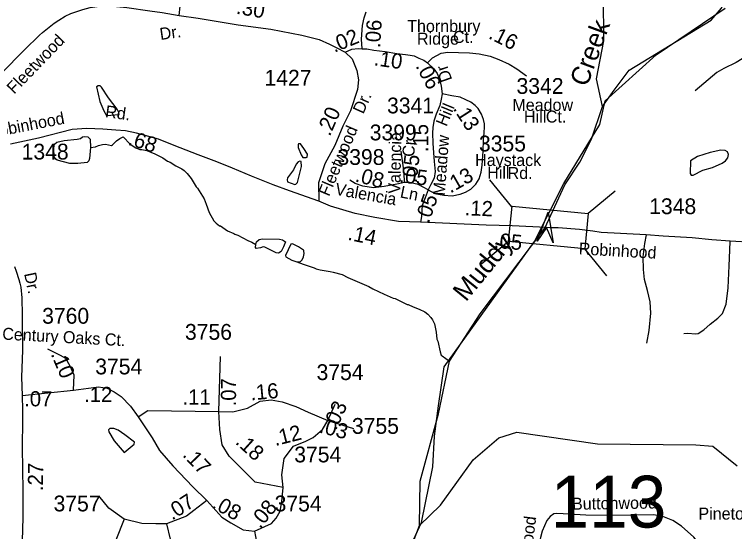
# Model space of a CAD drawing. Extents: x 1547597 to 1699558, y 810033 to 920809.
# Drawn here: x 1597107 to 1602802, y 862386 to 866479 of the extents above; entities that cross this region are included whole.
import ezdxf

# ---------------------------------------------------------------- set-up
doc = ezdxf.new("R2010")
doc.units = 0
for name, color, linetype in [('Exist Boundary Political City Limit New', 7, 'Continuous'), ('Exist Hydrographic Creek Single Shore', 7, 'Continuous'), ('Exist Hydrographic Misc Water Feature', 7, 'Continuous'), ('Exist Road Non-System Type 51', 7, 'Continuous'), ('Exist Road Non-System Type 51 Label', 7, 'Continuous'), ('Exist Road Secondary Mileage Hundredths English Label', 7, 'Continuous'), ('Exist Road Secondary Structure Standard Bridge Attributed CELL', 7, 'Continuous'), ('Exist Road Secondary Structure Standard Bridge CELL', 7, 'Continuous'), ('Exist Road Secondary Structure Standard Bridge Number Label', 7, 'Continuous'), ('Exist Road Secondary Type 51 Attributed', 7, 'Continuous'), ('Exist Road Secondary Type 51 Label', 7, 'Continuous'), ('Exist Road Secondary Type 51 Number Label', 7, 'Continuous'), ('Map Preparation Boundary City Limit Buffer Line', 7, 'Continuous'), ('Old_Level_32', 7, 'Continuous')]:
    doc.layers.add(name, color=color, linetype=linetype)

msp = doc.modelspace()

# ---------------------------------------------------------------- linework, layer by layer
at = {"layer": 'Exist Boundary Political City Limit New'}
msp.add_lwpolyline([(1596814.2, 856049.4), (1597979.4, 856031.8), (1597727.6, 856262.5), (1597570.5, 856677.1), (1597443.9, 856803.7), (1597444.2, 857011.6), (1597531.5, 857160), (1598242.8, 857936.9), (1598535.1, 858447.5), (1599815.1, 861361), (1600168.8, 862056.7), (1600263.8, 862320.6), (1600325.7, 862458.7), (1600416.7, 862899.3), (1600427.6, 863142), (1600461.1, 863382.2), (1600506.3, 863690), (1600797.6, 864096.3), (1601219.9, 864681.1), (1601451.8, 865139.6), (1601736.4, 865606.4), (1601777.5, 865795.2), (1602182.3, 866158.9), (1602728.1, 866528.3)], dxfattribs=at)
at = {"layer": 'Exist Hydrographic Creek Single Shore'}
for points in [[(1601757.5, 865749.5), (1601849, 865879.6), (1601967.7, 866038.6), (1602617.6, 866432.8), (1602698.5, 866529.3), (1602757.6, 866675.7), (1602782, 867111.8)], [(1600311.1, 862435.4), (1600315.7, 862786), (1600459.9, 863318.1), (1600547, 863735.5), (1600789.7, 864109.2), (1601301.3, 864786.4), (1601458.2, 865129.1), (1601578.5, 865310.7), (1601671.5, 865492.4), (1601757.5, 865749.5)], [(1600311.1, 862435.4), (1600475.2, 862595.7), (1600734.7, 862954.7), (1600937.7, 863128), (1601079.7, 863174.2), (1601719, 863081.8), (1602495.7, 863073.3), (1602628.9, 863061.4), (1602821.9, 862908)], [(1598638.6, 858913.6), (1598664.7, 858995.1), (1599884.6, 861724.6), (1600172.6, 862053.6), (1600267.7, 862317.5), (1600276, 862344.3), (1600311.1, 862435.4)]]:
    msp.add_lwpolyline(points, dxfattribs=at)
at = {"layer": 'Exist Hydrographic Misc Water Feature'}
msp.add_line((1597705.9, 865492.4), (1597709.5, 865425), dxfattribs=at)
for points in [[(1601757.5, 865749.5), (1601708.7, 865968.3), (1601768.1, 866270.9), (1601765, 866625.9), (1601674.7, 866756.7), (1601422.3, 867051.2)], [(1597852, 865818.1), (1597795.5, 865903.1), (1597783.6, 865913.5), (1597769.9, 865913.7), (1597756.5, 865907), (1597781.2, 865790.2), (1597813, 865715.1), (1597836.1, 865679.3), (1597934.9, 865685.6), (1597932.8, 865701.7), (1597919.9, 865728.3), (1597852, 865818.1)], [(1597694.5, 865320.1), (1597682.4, 865307.1), (1597607.6, 865298.4), (1597543.9, 865297.9), (1597445.1, 865326.5), (1597434.4, 865332.5), (1597421.4, 865352.4), (1597418.1, 865421.1), (1597423.8, 865450.9), (1597443.1, 865466.8), (1597500.5, 865481.1), (1597603.2, 865492.4), (1597629.6, 865498.1), (1597645.8, 865510.5), (1597663.7, 865513.9), (1597686.9, 865509.4), (1597705.9, 865492.4)], [(1597709.5, 865425), (1597746.7, 865430.6), (1597770.9, 865442.3), (1597802.9, 865449.8), (1597826.9, 865451.5), (1597874.8, 865442.8), (1597882.8, 865446.7), (1597915.2, 865478.3), (1597939.5, 865495.9), (1597965.6, 865509.4), (1598022.9, 865452.8), (1598066.3, 865422.1), (1598098.2, 865409.7), (1598114.2, 865409.5), (1598154.1, 865401), (1598217.7, 865376.1), (1598281.2, 865343.2), (1598316.8, 865318.7), (1598338.7, 865310.4), (1598384.3, 865279.7), (1598431.9, 865257), (1598449.8, 865244.8), (1598473.4, 865220.5), (1598504.8, 865180), (1598543.9, 865115.6), (1598555.8, 865103.4), (1598606.5, 865018.7), (1598624, 864978.5), (1598647, 864910.2), (1598684.2, 864845.6), (1598701.9, 864827.5), (1598729.6, 864807.1), (1598737.6, 864804.9), (1598793, 864766.2), (1598840.7, 864745.4), (1598848.6, 864739.4), (1598872.5, 864731.1), (1598951.9, 864690), (1598983.7, 864677.5), (1599017.1, 864657.4)], [(1597709.5, 865425), (1597700, 865338.5), (1597694.5, 865320.1)], [(1599396.7, 865417.6), (1599368.9, 865454.8), (1599353.9, 865455.8), (1599349.9, 865446.8), (1599351.9, 865425.2), (1599373.8, 865366.6), (1599386.5, 865347.7), (1599414.8, 865345.7), (1599422.7, 865349.6), (1599423.4, 865372.4), (1599396.7, 865417.6)], [(1602626.8, 865267.3), (1602704.7, 865300.7), (1602729.8, 865320.2), (1602749.3, 865344.4), (1602753.5, 865369.2), (1602745.1, 865390.7), (1602727.6, 865402.5), (1602693.8, 865404.6), (1602609.6, 865386.7), (1602507.7, 865354.4), (1602452.5, 865320.3), (1602450.1, 865218.7), (1602459.4, 865207.4), (1602475.6, 865206.4), (1602551.5, 865245.8), (1602626.8, 865267.3)], [(1599344.6, 865148.4), (1599376.7, 865276.2), (1599374.4, 865314.5), (1599364.2, 865318.9), (1599349.5, 865312.3), (1599336, 865292.8), (1599313.9, 865249), (1599266.4, 865184.7), (1599264.2, 865168.6), (1599266.1, 865154.3), (1599323.2, 865132.1), (1599332.3, 865134.7), (1599344.6, 865148.4)], [(1599017.1, 864657.4), (1599020.3, 864679.3), (1599042.7, 864696.5), (1599067.8, 864701.8), (1599201.8, 864699.4), (1599226.3, 864694.9), (1599250, 864680.4), (1599235.7, 864638.8), (1599215.3, 864602.3), (1599195.1, 864590), (1599177.2, 864593.1), (1599087.5, 864637.2), (1599074.2, 864639.8), (1599051.6, 864631.3), (1599019.4, 864626.2), (1599013.6, 864634.6), (1599017.1, 864657.4)], [(1599333.4, 864522.5), (1599349.9, 864521.3), (1599367.9, 864524.1), (1599382.3, 864535.7), (1599393.7, 864561.4), (1599397.4, 864586), (1599396.3, 864605.5), (1599394.8, 864609.5), (1599392.4, 864612.2), (1599352.9, 864639.3), (1599305.6, 864662.7), (1599293, 864661.6), (1599250.3, 864570.9), (1599252.3, 864559.3), (1599300.9, 864533.9), (1599333.4, 864522.5)], [(1599333.4, 864522.5), (1599397.5, 864500.4), (1599476.7, 864474.7), (1599492.6, 864466.5), (1599524.4, 864458), (1599604.2, 864444.9), (1599628.1, 864440.5), (1599699.8, 864419.6), (1599743.5, 864397), (1599910.4, 864326.6), (1599942.2, 864306.2), (1600029.5, 864265), (1600101.1, 864234), (1600117, 864229.7), (1600212.3, 864184.4), (1600220.3, 864184.3), (1600260, 864163.8), (1600307.8, 864147.1), (1600353.4, 864126.5), (1600377.2, 864106.2), (1600398.8, 864081.9), (1600412.5, 864061.7), (1600428, 864029.5), (1600443.2, 863965.3), (1600448.4, 863909.2), (1600456.2, 863893.1), (1600473, 863808.9), (1600482.7, 863782.7), (1600488.6, 863776.7), (1600547, 863735.5)], [(1597979.2, 863151.5), (1597927.6, 863188), (1597891.8, 863203.4), (1597860.2, 863201.2), (1597851.8, 863193), (1597852.6, 863176.8), (1597896, 863105), (1597975.1, 863011.5), (1598054.9, 863077.8), (1598056, 863093.8), (1597979.2, 863151.5)]]:
    msp.add_lwpolyline(points, dxfattribs=at)
at = {"layer": 'Exist Road Non-System Type 51'}
msp.add_line((1597974.9, 862485.9), (1597909.1, 862318.6), dxfattribs=at)
for points in [[(1602944.7, 866176.9), (1602813.7, 866098.3), (1602716.4, 866049.6), (1602660.3, 866019.7), (1602489.2, 865875.4)], [(1602107.3, 863878.3), (1602125.1, 863978), (1602139.5, 864113.6), (1602133.3, 864203.8), (1602112.9, 864294), (1602090.5, 864382.3), (1602082.1, 864460.6), (1602079.9, 864560.5), (1602091.8, 864666.3), (1602104.9, 864735.7)], [(1602400.4, 863955), (1602432.4, 863956.4), (1602492.2, 863951.4), (1602514.2, 863954.9), (1602558.6, 863982), (1602609.5, 864027), (1602668.4, 864076), (1602706.9, 864111.3), (1602734.3, 864186.8), (1602750.6, 864314.3), (1602757.8, 864490.1), (1602763.8, 864613.1), (1602766.4, 864683.6)], [(1602697.4, 861964.7), (1602690.2, 862014.7), (1602632.4, 862127.7), (1602544.9, 862261.3), (1602478.5, 862342.3), (1602382.2, 862430.1), (1602313.1, 862475.4), (1602235.7, 862504.7), (1602160.2, 862520.1), (1601996.2, 862517.2), (1601816.5, 862514.4), (1601626.6, 862515.9), (1601446.9, 862527.1), (1601397.1, 862530), (1601373.1, 862526.4), (1601343.1, 862507), (1601318.2, 862473.5), (1601280.6, 862390.2), (1601267.6, 862340.5), (1601254.5, 862272.7), (1601242.8, 862181.1)]]:
    msp.add_lwpolyline(points, dxfattribs=at)
at = {"layer": 'Exist Road Secondary Structure Standard Bridge Attributed CELL'}
msp.add_lwpolyline([(1601241.5, 864684.7), (1601326.8, 864913.2), (1601367.2, 864672.7), (1601315.2, 864791.8)], close=True, dxfattribs=at)
at = {"layer": 'Exist Road Secondary Structure Standard Bridge CELL'}
for p, q in [((1601041.2, 864956.8), (1600865.6, 865169.7)), ((1601856.3, 865079.7), (1601643.4, 864904.1)), ((1601014.9, 864682.1), (1600802, 864506.5)), ((1601792, 864410.1), (1601616.4, 864623))]:
    msp.add_line(p, q, dxfattribs=at)
msp.add_lwpolyline([(1601616.4, 864623), (1601014.8, 864680.8), (1601041.7, 864961.8), (1601643.4, 864904.1)], close=True, dxfattribs=at)
at = {"layer": 'Exist Road Secondary Type 51 Attributed'}
for p, q in [((1598722.1, 863336.1), (1598735.5, 863771.5)), ((1599585.3, 863266.7), (1599642.9, 863395.7)), ((1599585.3, 863266.7), (1599788.2, 863203.6))]:
    msp.add_line(p, q, dxfattribs=at)
for points in [[(1596916.7, 865930.2), (1596990.7, 866002.7), (1597068.9, 866076.3), (1597119.8, 866133.3), (1597185.9, 866198.9), (1597305.7, 866313.9), (1597329, 866335.5), (1597422, 866409.5), (1597456.8, 866434.1), (1597509.2, 866464.1), (1597553.2, 866485.4), (1597646.6, 866517.5), (1597706.1, 866532.8), (1597761.6, 866541.2), (1597794.2, 866544.2), (1597831.6, 866545.6), (1597885.4, 866543.6), (1597995.5, 866533.5), (1598178.7, 866508.3), (1598275.2, 866493.1), (1598410.4, 866470.9)], [(1598410.4, 866470.9), (1598416.6, 866544)], [(1599857, 866207.4), (1599852.5, 866283.8), (1599859.5, 866390.9), (1599873.4, 866451.4), (1599887.4, 866498)], [(1598410.4, 866470.9), (1598560.6, 866448.4), (1598875.2, 866396.7), (1599134.5, 866362.7), (1599378.4, 866313.3), (1599517.4, 866279.3), (1599597.6, 866242.3), (1599650.1, 866217.5), (1599721.1, 866180.5)], [(1599721.1, 866180.5), (1599775.8, 866202.7), (1599825.2, 866208.9), (1599857, 866207.4)], [(1599857, 866207.4), (1599893.1, 866205.8), (1599948.7, 866196.5), (1600038.2, 866184.2), (1600130.8, 866168.7), (1600198.7, 866162.5), (1600235.8, 866156.4), (1600266.7, 866150.2), (1600303.7, 866131.7), (1600343.8, 866116.2), (1600374.7, 866094.6)], [(1599721.1, 866180.5), (1599777.2, 866128.6), (1599815.5, 866034), (1599828.1, 865961.7), (1599818.7, 865883.9), (1599763.4, 865714.6), (1599704.8, 865594.1), (1599639.9, 865442.8), (1599562.3, 865296.8), (1599510.4, 865146.9), (1599514.3, 865001.9)], [(1600374.7, 866094.6), (1600411.8, 866134.7), (1600482.8, 866171.8), (1600535.2, 866181.1), (1600618.6, 866178), (1600705, 866174.9), (1600782.2, 866165.6), (1600868.7, 866147.1), (1600936.6, 866122.4), (1601020, 866085.3), (1601078.6, 866048.3), (1601155.8, 865992.6)], [(1600374.7, 866094.6), (1600424.1, 866048.3), (1600448.8, 866011.2), (1600470.4, 865958.7), (1600482.8, 865912.3), (1600488.9, 865850.5)], [(1600488.9, 865850.5), (1600482.8, 865807.3), (1600470.4, 865757.9), (1600442.6, 865689.9), (1600424.1, 865634.3), (1600414.8, 865584.9), (1600411.8, 865538.5), (1600414.8, 865461.3), (1600421, 865384.1), (1600427.2, 865316.1), (1600434.5, 865236.1), (1600425.2, 865183.6), (1600399.6, 865131.9), (1600378, 865091.8)], [(1600813.1, 865397.6), (1600816.2, 865486), (1600822.4, 865541.6), (1600825.5, 865588), (1600825.5, 865612.7), (1600816.2, 865646.7), (1600800.8, 865689.9), (1600773, 865733.2), (1600751.4, 865757.9), (1600717.4, 865785.7), (1600677.3, 865804.2), (1600631, 865822.7), (1600566.1, 865835.1), (1600488.9, 865850.5)], [(1599514.3, 865001.9), (1599282.1, 865081.9), (1599153.1, 865130.7), (1598981.6, 865200), (1598832.2, 865261.4), (1598707.9, 865311.8), (1598560, 865366.9), (1598369.6, 865442.5), (1598247.4, 865490.8), (1598142, 865520.7), (1598071.2, 865539.6), (1597986.2, 865558.5), (1597907.5, 865563.2), (1597805.2, 865571.1), (1597679.3, 865575.8), (1597563.1, 865569.4), (1597298.1, 865498.8), (1597074.7, 865451.4)], [(1600192.4, 865148.5), (1600189.8, 865226), (1600166, 865397.7)], [(1600378, 865091.8), (1600430.3, 865062.8), (1600501.3, 865047.4), (1600569.2, 865044.3), (1600631, 865056.6), (1600674.2, 865072.1), (1600717.4, 865096.8), (1600754.4, 865136.9), (1600782.2, 865177.1), (1600797.7, 865229.6), (1600806.9, 865285.2), (1600813.1, 865397.6)], [(1600192.4, 865148.5), (1600130.4, 865135.9), (1600030.2, 865117.2), (1599947, 865107), (1599861.7, 865120.5), (1599800.9, 865141), (1599760.1, 865166.5)], [(1600378, 865091.8), (1600300.2, 865132.5), (1600230.6, 865147.8), (1600192.4, 865148.5)], [(1600378, 865091.8), (1600356.3, 865027.1), (1600332.5, 864965.9), (1600328.2, 864929.3), (1600325.1, 864879.9), (1600317.9, 864835.1)], [(1600317.9, 864835.1), (1600143.2, 864840.4), (1599957.9, 864871.3), (1599800.5, 864902.2), (1599606, 864960.9), (1599514.3, 865001.9)], [(1601315.2, 864791.8), (1601043.7, 864807), (1600837.9, 864811.6), (1600317.9, 864835.1)], [(1602949.2, 864673.2), (1602766.4, 864683.6), (1602622.8, 864694.1), (1602466.1, 864709.7), (1602236.4, 864725.4), (1602101.6, 864735.9), (1601746.5, 864754.2), (1601682, 864762.4), (1601576.5, 864775.9), (1601407.5, 864790.8), (1601340.3, 864789.6), (1601315.2, 864791.8)], [(1597106.6, 864484.3), (1597120.7, 864448.2), (1597142.3, 864381.5), (1597148.9, 864352.4), (1597156.4, 864320.7), (1597165.6, 864236.8), (1597167.8, 864099.6), (1597170.9, 863821.7), (1597161.8, 863609.4), (1597168.3, 863462.9)], [(1597574.8, 863505.2), (1597580.3, 863623.1), (1597548.7, 863694.4), (1597513.9, 863755.2), (1597470.7, 863779.5), (1597372, 863828.9)], [(1597574.8, 863505.2), (1597770.9, 863530.7), (1597840.4, 863522), (1597895.6, 863491.4), (1597950.4, 863455.8), (1598024.4, 863379), (1598084.4, 863294.5)], [(1597168.3, 863462.9), (1597574.8, 863505.2)], [(1597168.3, 863462.9), (1597170.5, 863347.7), (1597170, 863267.5), (1597169.1, 863051.3), (1597170, 862884.1), (1597173.1, 862709.9), (1597173.5, 862602.2), (1597174, 862526.9), (1597169.6, 862375.8), (1597161.4, 862233.9), (1597141.8, 862065.7)], [(1598722.1, 863336.1), (1598834.2, 863335.3), (1598949.4, 863362.7), (1599050.8, 863417.6), (1599137.7, 863429.8), (1599224.5, 863412.5), (1599333.1, 863376.5), (1599429.1, 863332.6), (1599585.3, 863266.7)], [(1598084.4, 863294.5), (1598162.9, 863344.3), (1598722.1, 863336.1)], [(1598084.4, 863294.5), (1598196.8, 863127.2), (1598254.4, 863027.9), (1598358.7, 862906.3), (1598517.5, 862740.4), (1598627.2, 862633.4)], [(1599232, 862735.3), (1599009.9, 862776.5), (1598914, 862875.3), (1598804.4, 862982.2), (1598748.5, 863071.9), (1598731.1, 863193.5), (1598722.1, 863336.1)], [(1599232, 862735.3), (1599221, 862836.8), (1599240.2, 862965.8), (1599313.2, 863062.9), (1599410.2, 863102.9), (1599470.5, 863130.4), (1599544.2, 863195.4), (1599585.3, 863266.7)], [(1599004.5, 862389.7), (1599138.8, 862450), (1599177.2, 862493.9), (1599207.3, 862548.8), (1599221, 862625.6), (1599232, 862735.3)], [(1598309.3, 862447.5), (1598224.3, 862447.5), (1598113.9, 862451.2), (1597974.9, 862485.9), (1597853.2, 862572.8), (1597775, 862668.3)], [(1598627.2, 862633.4), (1598525.8, 862553.9), (1598466.4, 862508.7), (1598309.3, 862447.5)], [(1598627.2, 862633.4), (1598747.7, 862499.5), (1598817.2, 862456.1), (1598916.7, 862400.7), (1599004.5, 862389.7)], [(1598309.3, 862447.5), (1598339.5, 862326.8), (1598369.6, 862189.7), (1598374.2, 861833.9)], [(1599004.5, 862389.7), (1599021, 862306.4), (1599075.1, 862159.4)]]:
    msp.add_lwpolyline(points, dxfattribs=at)
at = {"layer": 'Map Preparation Boundary City Limit Buffer Line'}
msp.add_lwpolyline([(1596814.2, 856049.4), (1597979.4, 856031.8), (1597727.6, 856262.5), (1597570.5, 856677.1), (1597443.9, 856803.7), (1597444.2, 857011.6), (1597531.5, 857160), (1598242.8, 857936.9), (1598535.1, 858447.5), (1599815.1, 861361), (1600168.8, 862056.7), (1600263.8, 862320.6), (1600325.7, 862458.7), (1600416.7, 862899.3), (1600427.6, 863142), (1600461.1, 863382.2), (1600506.3, 863690), (1600797.6, 864096.3), (1601219.9, 864681.1), (1601451.8, 865139.6), (1601736.4, 865606.4), (1601777.5, 865795.2), (1602182.3, 866158.9), (1602728.1, 866528.3)], dxfattribs=at)

# ---------------------------------------------------------------- texts
at = {"layer": 'Exist Road Non-System Type 51 Label'}
for s, rotation, p in [('Buttonwood', 0.8784, (1601516.9, 862559.1)), ('Winewood', 82.7447, (1601159.2, 861914.5))]:
    msp.add_text(s, height=95, rotation=rotation, dxfattribs=at).set_placement(p)
msp.add_text('Pinetop', height=95, dxfattribs=at).set_placement((1602516, 862481.7))
at = {"layer": 'Exist Road Secondary Mileage Hundredths English Label'}
for s, rotation, p in [('.30', 350.0799, (1598855.8, 866485.1)), ('.06', 86.2718, (1599998.3, 866211.1)), ('.02', 22.1474, (1599636.3, 866174.5)), ('.16', 333.5222, (1600848.5, 866292.1)), ('.10', 351.7376, (1599945.2, 866076.8)), ('.06', 298.1651, (1600276.2, 866070)), ('.20', 66.6816, (1599601.1, 865508.4)), ('.13', 302.7202, (1600571.6, 865733.6)), ('.15', 89.8799, (1600378.7, 865388.6)), ('.68', 342.5516, (1597998.1, 865449.2)), ('.05', 83.6766, (1600287.2, 865141.5)), ('.08', 345.1291, (1599795.1, 865158.3)), ('.05', 352.9836, (1600145.5, 865151.1)), ('.13', 29.7605, (1600554.2, 865060.2)), ('.05', 70.5156, (1600383.5, 864820.3)), ('.12', 357.4187, (1600665.4, 864890.3)), ('.14', 348.0749, (1599737.2, 864696.1)), ('.05', 354.9334, (1600894.7, 864632.6)), ('.10', 293.3325, (1597392.1, 863791.5)), ('.07', 90, (1598859.4, 863377.6)), ('.16', 5.2056, (1598977.4, 863424.2)), ('.03', 65.2767, (1599649.5, 863182)), ('.03', 345.3855, (1599510.3, 863171.8)), ('.12', 14.0304, (1599169.8, 863063.4)), ('.18', 317.7391, (1598847.1, 863087.5)), ('.17', 313.6804, (1598430.5, 862987.7)), ('.27', 88.9804, (1597331.6, 862705.9)), ('.07', 32.5624, (1598354.3, 862472.6)), ('.08', 330.7964, (1598662.5, 862578.6)), ('.08', 50.5391, (1599049.5, 862403.9))]:
    msp.add_text(s, height=120, rotation=rotation, dxfattribs=at).set_placement(p)
for s, p in [('.12', (1597657.7, 863411.4)), ('.07', (1597183.8, 863377.6)), ('.11', (1598435.8, 863391.7))]:
    msp.add_text(s, height=120, dxfattribs=at).set_placement(p)
at = {"layer": 'Exist Road Secondary Structure Standard Bridge Number Label'}
msp.add_text('113', height=410.1, dxfattribs=at).set_placement((1601347.2, 862418.5))
at = {"layer": 'Exist Road Secondary Type 51 Label'}
for s, p in [('Thornbury', (1600212.8, 866339.3)), ('Ridge', (1600290.3, 866239.3)), ('Ct.', (1600575, 866253)), ('Meadow', (1601044.7, 865715.4)), ('Hill', (1601136.7, 865622.8)), ('Ct.', (1601309.1, 865622.8)), ('Haystack', (1600750.2, 865279.1)), ('Hill', (1600845.6, 865179.1)), ('Rd.', (1601007, 865176.3))]:
    msp.add_text(s, height=95, dxfattribs=at).set_placement(p)
for s, rotation, p in [('Dr.', 8.0255, (1598262.3, 866276.2)), ('Fleetwood', 46.0519, (1597104.4, 865843.1)), ('Dr', 109.1253, (1600570.1, 865962.5)), ('Dr.', 65.7988, (1599865.2, 865685.4)), ('Rd.', 352.1669, (1597821, 865666.3)), ('Hill', 67.7633, (1600523.8, 865586)), ('Robinhood', 10.9841, (1596906.2, 865497.7)), ('Fleetwood', 66.9194, (1599594.2, 865033.1)), ('Valencia', 88.8989, (1600157.8, 865059.5)), ('Meadow', 85.7662, (1600509.7, 865042.1)), ('Cr', 84.9236, (1600267.3, 865348.5)), ('Valencia', 349.9418, (1599638.1, 865053)), ('Ln', 348.6805, (1600151.6, 865031.3)), ('Robinhood', 356.7844, (1601567.8, 864580.1)), ('Dr.', 281.8029, (1597182.9, 864427.4)), ('Century Oaks Ct.', 356.8925, (1597008.8, 863906.1))]:
    msp.add_text(s, height=95, rotation=rotation, dxfattribs=at).set_placement(p)
at = {"layer": 'Exist Road Secondary Type 51 Number Label'}
for s, p in [('1427', (1599084.3, 865915.2)), ('3342', (1601077.3, 865850.1)), ('3341', (1600053.5, 865695.7)), ('3399', (1599916.4, 865482.2)), ('3355', (1600780.4, 865394.9)), ('1348', (1597163.9, 865330.6)), ('3398', (1599661.2, 865287.8)), ('1348', (1602126.6, 864898.3)), ('3760', (1597326, 864031.4)), ('3756', (1598455.5, 863904.5)), ('3754', (1597745.9, 863630.5)), ('3754', (1599496, 863585.6)), ('3755', (1599775.8, 863160.2)), ('3754', (1599319.7, 862934.4)), ('3757', (1597416.1, 862546.5)), ('3754', (1599164.5, 862546.4))]:
    msp.add_text(s, height=125, dxfattribs=at).set_placement(p)
at = {"layer": 'Old_Level_32'}
for s, rotation, p in [('Creek', 69.7954, (1601635.1, 865899.4)), ('Muddy', 50.8326, (1600677.4, 864199.5))]:
    msp.add_text(s, height=150, rotation=rotation, dxfattribs=at).set_placement(p)

doc.saveas('drawing.dxf')
